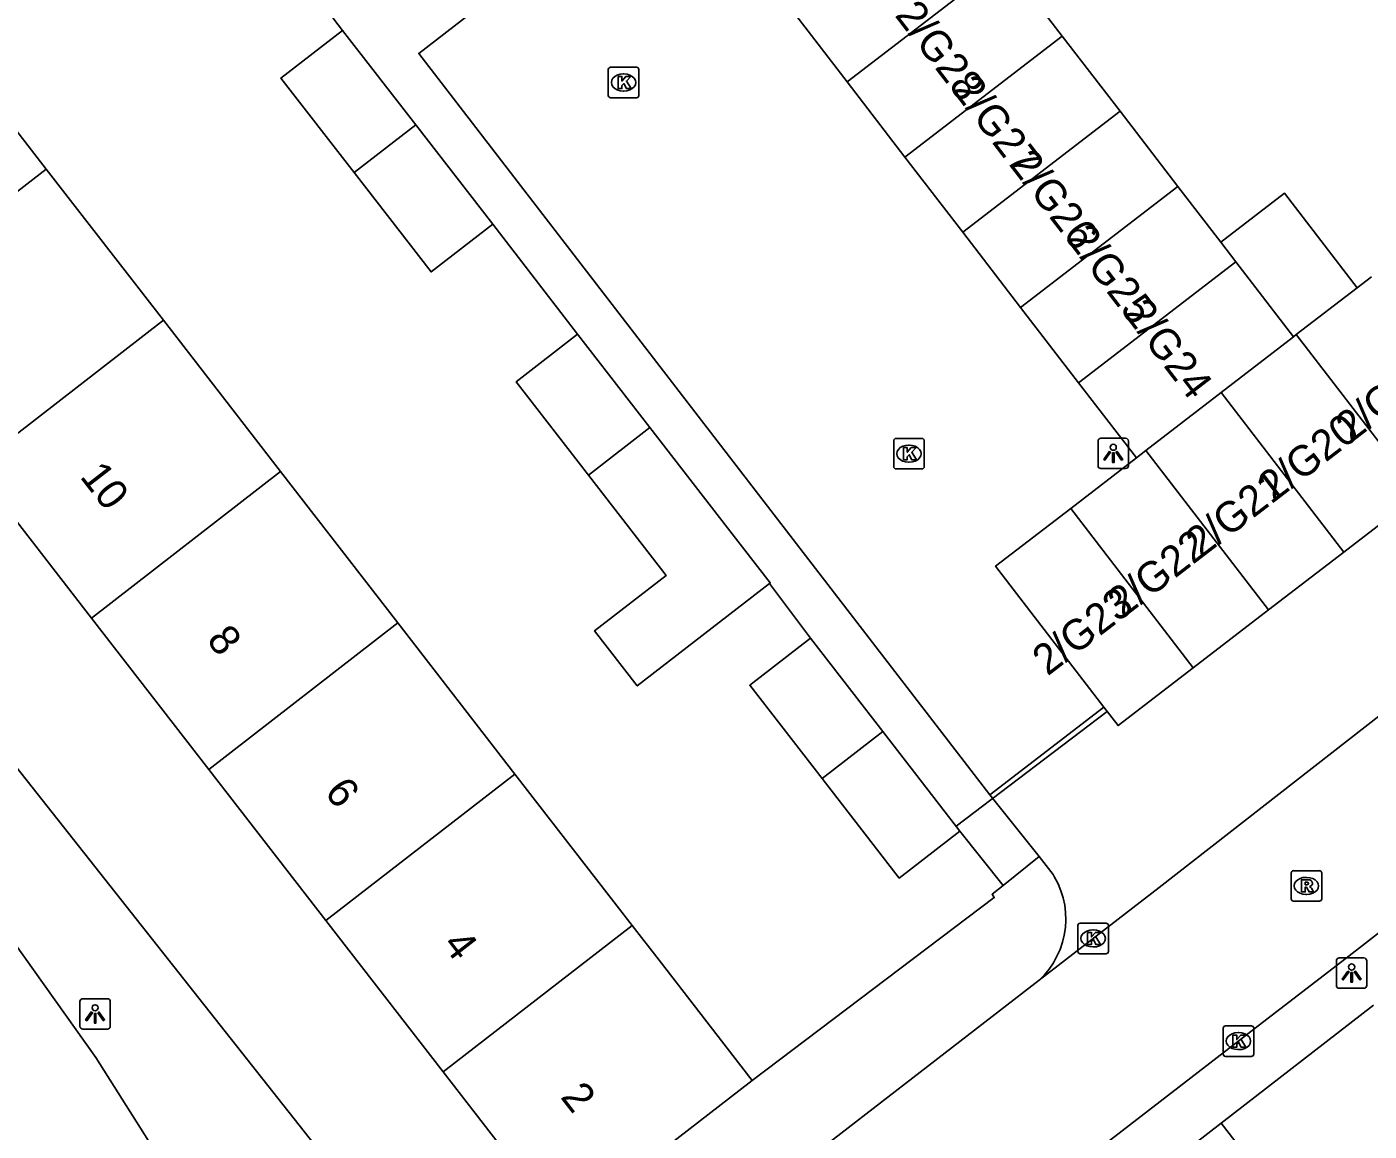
# Model space of a CAD drawing. Extents: x 159222 to 160346, y 381249 to 382166.
# Drawn here: x 159664.75 to 159708.81, y 381437.5 to 381473.76 of the extents above; entities that cross this region are included whole.
import ezdxf

# ---------------------------------------------------------------- set-up
doc = ezdxf.new("R2010")
doc.units = 0
for name, color, linetype in [('IMGEO_Hek', 7, 'Continuous'), ('IMGEO_Kolk', 7, 'Continuous'), ('IMGEO_Lichtpunt', 7, 'Continuous'), ('IMGEO_Muur', 7, 'Continuous'), ('IMGEO_Pand', 7, 'Continuous'), ('IMGEO_Pand_nummerreeks', 7, 'Continuous'), ('IMGEO_Rijbaan_lokaal_open', 7, 'Continuous'), ('IMGEO_Rioolput', 7, 'Continuous'), ('IMGEO_Voetpad_open', 7, 'Continuous')]:
    doc.layers.add(name, color=color, linetype=linetype)

msp = doc.modelspace()

# ---------------------------------------------------------------- linework, layer by layer
at = {"layer": 'IMGEO_Hek'}
msp.add_lwpolyline([(159695.255, 381447.512), (159700.218, 381451.279)], dxfattribs=at)
at = {"layer": 'IMGEO_Kolk'}
for p, q in [((159683.838, 381471.507), (159683.838, 381472.359)), ((159683.913, 381472.433), (159684.765, 381472.433)), ((159684.326, 381472.213), (159684.351, 381472.213)), ((159684.839, 381472.359), (159684.839, 381471.507)), ((159684.765, 381471.433), (159683.913, 381471.433)), ((159684.349, 381471.653), (159684.324, 381471.653)), ((159693.207, 381459.321), (159693.207, 381460.173)), ((159693.282, 381460.247), (159694.134, 381460.247)), ((159693.695, 381460.027), (159693.72, 381460.027)), ((159694.208, 381460.173), (159694.208, 381459.321)), ((159693.718, 381459.467), (159693.693, 381459.467)), ((159694.134, 381459.247), (159693.282, 381459.247)), ((159699.252, 381443.405), (159699.252, 381444.257)), ((159699.327, 381444.331), (159700.179, 381444.331)), ((159699.74, 381444.111), (159699.765, 381444.111)), ((159700.253, 381444.257), (159700.253, 381443.405)), ((159699.763, 381443.551), (159699.738, 381443.551)), ((159700.179, 381443.331), (159699.327, 381443.331)), ((159704.022, 381440.034), (159704.022, 381440.886)), ((159704.097, 381440.96), (159704.949, 381440.96)), ((159705.023, 381440.886), (159705.023, 381440.034)), ((159704.51, 381440.74), (159704.535, 381440.74)), ((159704.533, 381440.18), (159704.508, 381440.18)), ((159704.949, 381439.96), (159704.097, 381439.96))]:
    msp.add_line(p, q, dxfattribs=at)
for points in [[(159683.838, 381471.507), (159683.838, 381472.359)], [(159683.913, 381472.433), (159684.765, 381472.433)], [(159684.839, 381472.359), (159684.839, 381471.507)], [(159684.159, 381472.133), (159684.282, 381472.133), (159684.282, 381471.982), (159684.412, 381472.133), (159684.576, 381472.133), (159684.43, 381471.982), (159684.583, 381471.733), (159684.431, 381471.733), (159684.346, 381471.897), (159684.282, 381471.83), (159684.282, 381471.733), (159684.159, 381471.733), (159684.159, 381472.133)], [(159684.765, 381471.433), (159683.913, 381471.433)], [(159693.207, 381459.321), (159693.207, 381460.173)], [(159693.282, 381460.247), (159694.134, 381460.247)], [(159693.528, 381459.947), (159693.651, 381459.947), (159693.651, 381459.796), (159693.781, 381459.947), (159693.945, 381459.947), (159693.799, 381459.796), (159693.952, 381459.547), (159693.8, 381459.547), (159693.715, 381459.711), (159693.651, 381459.644), (159693.651, 381459.547), (159693.528, 381459.547), (159693.528, 381459.947)], [(159694.208, 381460.173), (159694.208, 381459.321)], [(159694.134, 381459.247), (159693.282, 381459.247)], [(159699.252, 381443.405), (159699.252, 381444.257)], [(159699.327, 381444.331), (159700.179, 381444.331)], [(159699.573, 381444.031), (159699.696, 381444.031), (159699.696, 381443.88), (159699.826, 381444.031), (159699.99, 381444.031), (159699.844, 381443.88), (159699.997, 381443.631), (159699.845, 381443.631), (159699.76, 381443.795), (159699.696, 381443.728), (159699.696, 381443.631), (159699.573, 381443.631), (159699.573, 381444.031)], [(159700.253, 381444.257), (159700.253, 381443.405)], [(159700.179, 381443.331), (159699.327, 381443.331)], [(159704.022, 381440.034), (159704.022, 381440.886)], [(159704.097, 381440.96), (159704.949, 381440.96)], [(159705.023, 381440.886), (159705.023, 381440.034)], [(159704.343, 381440.66), (159704.466, 381440.66), (159704.466, 381440.509), (159704.596, 381440.66), (159704.76, 381440.66), (159704.614, 381440.509), (159704.767, 381440.26), (159704.615, 381440.26), (159704.53, 381440.424), (159704.466, 381440.357), (159704.466, 381440.26), (159704.343, 381440.26), (159704.343, 381440.66)], [(159704.949, 381439.96), (159704.097, 381439.96)]]:
    msp.add_lwpolyline(points, dxfattribs=at)
for centre, start, end in [((159683.915, 381472.357), 91.552, 178.448), ((159683.915, 381472.357), 91.552, 178.448), ((159684.763, 381472.357), 1.552, 88.448), ((159684.763, 381472.357), 1.552, 88.448), ((159683.915, 381471.509), 181.552, 268.448), ((159683.915, 381471.509), 181.552, 268.448), ((159684.763, 381471.509), 271.552, 358.448), ((159684.763, 381471.509), 271.552, 358.448), ((159693.284, 381460.171), 91.552, 178.448), ((159693.284, 381460.171), 91.552, 178.448), ((159694.132, 381460.171), 1.552, 88.448), ((159694.132, 381460.171), 1.552, 88.448), ((159693.284, 381459.323), 181.552, 268.448), ((159693.284, 381459.323), 181.552, 268.448), ((159694.132, 381459.323), 271.552, 358.448), ((159694.132, 381459.323), 271.552, 358.448), ((159699.329, 381444.255), 91.552, 178.448), ((159699.329, 381444.255), 91.552, 178.448), ((159700.177, 381444.255), 1.552, 88.448), ((159700.177, 381444.255), 1.552, 88.448), ((159699.329, 381443.407), 181.552, 268.448), ((159699.329, 381443.407), 181.552, 268.448), ((159700.177, 381443.407), 271.552, 358.448), ((159700.177, 381443.407), 271.552, 358.448), ((159704.099, 381440.884), 91.552, 178.448), ((159704.099, 381440.884), 91.552, 178.448), ((159704.947, 381440.884), 1.552, 88.448), ((159704.947, 381440.884), 1.552, 88.448), ((159704.099, 381440.036), 181.552, 268.448), ((159704.099, 381440.036), 181.552, 268.448), ((159704.947, 381440.036), 271.552, 358.448), ((159704.947, 381440.036), 271.552, 358.448)]:
    msp.add_arc(centre, 0.0765, start, end, dxfattribs=at)
for centre, major_axis, ratio, start_param, end_param in [((159684.325, 381471.933), (-0.387, 0.002), 0.722429, 4.712389, 7.853982), ((159684.35, 381471.933), (-0.39, 0.002), 0.717154, 1.570796, 4.712389), ((159693.694, 381459.747), (-0.387, 0.002), 0.722429, 4.712389, 7.853982), ((159693.719, 381459.747), (-0.39, 0.002), 0.717154, 1.570796, 4.712389), ((159699.739, 381443.831), (-0.387, 0.002), 0.722429, 4.712389, 7.853982), ((159699.764, 381443.831), (-0.39, 0.002), 0.717154, 1.570796, 4.712389), ((159704.509, 381440.46), (-0.387, 0.002), 0.722429, 4.712389, 7.853982), ((159704.534, 381440.46), (-0.39, 0.002), 0.717154, 1.570796, 4.712389)]:
    msp.add_ellipse(centre, major_axis=major_axis, ratio=ratio, start_param=start_param, end_param=end_param, dxfattribs=at)
at = {"layer": 'IMGEO_Lichtpunt'}
for p, q in [((159699.915, 381460.16), (159699.915, 381459.353)), ((159699.915, 381460.16), (159699.915, 381459.353)), ((159700.817, 381460.255), (159700.009, 381460.255)), ((159700.817, 381460.255), (159700.009, 381460.255)), ((159700.911, 381459.353), (159700.911, 381460.16)), ((159700.911, 381459.353), (159700.911, 381460.16)), ((159700.009, 381459.259), (159700.817, 381459.259)), ((159700.009, 381459.259), (159700.817, 381459.259)), ((159707.74, 381443.096), (159707.74, 381442.289)), ((159707.74, 381443.096), (159707.74, 381442.289)), ((159708.642, 381443.191), (159707.834, 381443.191)), ((159708.642, 381443.191), (159707.834, 381443.191)), ((159708.736, 381442.289), (159708.736, 381443.096)), ((159708.736, 381442.289), (159708.736, 381443.096)), ((159707.834, 381442.195), (159708.642, 381442.195)), ((159707.834, 381442.195), (159708.642, 381442.195)), ((159666.493, 381441.756), (159666.493, 381440.949)), ((159666.493, 381441.756), (159666.493, 381440.949)), ((159667.395, 381441.851), (159666.587, 381441.851)), ((159667.395, 381441.851), (159666.587, 381441.851)), ((159667.489, 381440.949), (159667.489, 381441.756)), ((159667.489, 381440.949), (159667.489, 381441.756)), ((159666.587, 381440.855), (159667.395, 381440.855)), ((159666.587, 381440.855), (159667.395, 381440.855))]:
    msp.add_line(p, q, dxfattribs=at)
for points in [[(159700.289, 381459.824), (159700.328, 381459.796), (159700.14, 381459.534), (159700.102, 381459.561), (159700.289, 381459.824)], [(159700.501, 381459.796), (159700.539, 381459.823), (159700.726, 381459.561), (159700.687, 381459.533), (159700.501, 381459.796)], [(159700.391, 381459.776), (159700.438, 381459.776), (159700.438, 381459.454), (159700.391, 381459.454), (159700.391, 381459.776)], [(159708.114, 381442.76), (159708.153, 381442.732), (159707.965, 381442.47), (159707.927, 381442.497), (159708.114, 381442.76)], [(159708.216, 381442.712), (159708.263, 381442.712), (159708.263, 381442.39), (159708.216, 381442.39), (159708.216, 381442.712)], [(159708.326, 381442.732), (159708.364, 381442.759), (159708.551, 381442.497), (159708.512, 381442.469), (159708.326, 381442.732)], [(159666.867, 381441.42), (159666.906, 381441.392), (159666.718, 381441.13), (159666.68, 381441.157), (159666.867, 381441.42)], [(159666.969, 381441.372), (159667.016, 381441.372), (159667.016, 381441.05), (159666.969, 381441.05), (159666.969, 381441.372)], [(159667.079, 381441.392), (159667.117, 381441.419), (159667.304, 381441.157), (159667.265, 381441.129), (159667.079, 381441.392)]]:
    msp.add_lwpolyline(points, dxfattribs=at)
for centre in [(159700.414, 381459.958), (159708.239, 381442.894), (159666.992, 381441.554)]:
    msp.add_circle(centre, 0.0994, dxfattribs=at)
for centre, start, end in [((159700.009, 381460.16), 90, 180), ((159700.009, 381460.16), 90, 180), ((159700.817, 381460.16), 0, 90), ((159700.817, 381460.16), 0, 90), ((159700.009, 381459.353), 180, 270), ((159700.009, 381459.353), 180, 270), ((159700.817, 381459.353), 270, 0), ((159700.817, 381459.353), 270, 360), ((159707.834, 381443.096), 90, 180), ((159707.834, 381443.096), 90, 180), ((159708.642, 381443.096), 0, 90), ((159708.642, 381443.096), 0, 90), ((159707.834, 381442.289), 180, 270), ((159707.834, 381442.289), 180, 270), ((159708.642, 381442.289), 270, 0), ((159708.642, 381442.289), 270, 360), ((159666.587, 381441.756), 90, 180), ((159666.587, 381441.756), 90, 180), ((159667.395, 381441.756), 0, 90), ((159667.395, 381441.756), 0, 90), ((159666.587, 381440.949), 180, 270), ((159666.587, 381440.949), 180, 270), ((159667.395, 381440.949), 270, 0), ((159667.395, 381440.949), 270, 360)]:
    msp.add_arc(centre, 0.0946, start, end, dxfattribs=at)
at = {"layer": 'IMGEO_Muur'}
msp.add_lwpolyline([(159688.565, 381439.165), (159696.508, 381445.174)], dxfattribs=at)
at = {"layer": 'IMGEO_Pand'}
for points in [[(159691.675, 381471.957), (159696.839, 381475.928)], [(159696.839, 381475.928), (159698.738, 381473.458)], [(159691.675, 381471.957), (159689.776, 381474.427)], [(159661.532, 381474.067), (159665.385, 381469.092)], [(159675.494, 381468.977), (159673.092, 381472.078), (159675.115, 381473.645)], [(159675.115, 381473.645), (159677.516, 381470.544)], [(159698.738, 381473.458), (159693.574, 381469.487)], [(159698.738, 381473.458), (159700.637, 381470.988)], [(159693.574, 381469.487), (159691.675, 381471.957)], [(159700.637, 381470.988), (159695.473, 381467.017)], [(159700.637, 381470.988), (159702.537, 381468.518)], [(159677.516, 381470.544), (159675.494, 381468.977)], [(159677.516, 381470.544), (159680.043, 381467.282)], [(159659.178, 381464.284), (159665.385, 381469.092)], [(159665.385, 381469.092), (159669.232, 381464.125)], [(159695.473, 381467.017), (159693.574, 381469.487)], [(159680.043, 381467.282), (159678.02, 381465.715), (159675.494, 381468.977)], [(159702.537, 381468.518), (159697.372, 381464.547)], [(159702.537, 381468.518), (159703.945, 381466.687)], [(159708.422, 381465.195), (159706.038, 381468.296), (159703.945, 381466.687)], [(159697.372, 381464.547), (159695.473, 381467.017)], [(159703.945, 381466.687), (159704.436, 381466.048)], [(159699.272, 381462.077), (159704.436, 381466.048)], [(159704.436, 381466.048), (159706.329, 381463.586)], [(159708.422, 381465.195), (159708.891, 381465.556)], [(159706.421, 381463.657), (159708.422, 381465.195)], [(159697.372, 381464.547), (159699.272, 381462.077)], [(159669.232, 381464.125), (159663.026, 381459.316)], [(159669.232, 381464.125), (159673.08, 381459.157)], [(159683.188, 381459.042), (159680.814, 381462.108), (159682.83, 381463.669)], [(159682.83, 381463.669), (159685.204, 381460.604)], [(159703.954, 381461.754), (159706.329, 381463.586)], [(159706.329, 381463.586), (159706.421, 381463.657)], [(159706.421, 381463.657), (159710.45, 381458.418)], [(159699.272, 381462.077), (159701.171, 381459.607)], [(159703.954, 381461.754), (159701.487, 381459.851)], [(159707.98, 381456.518), (159703.954, 381461.754)], [(159685.204, 381460.604), (159683.188, 381459.042)], [(159685.204, 381460.604), (159687.754, 381457.311), (159689.154, 381455.503), (159689.126, 381455.481)], [(159701.171, 381459.607), (159701.487, 381459.851)], [(159701.487, 381459.851), (159705.51, 381454.619)], [(159701.171, 381459.607), (159699.018, 381457.951)], [(159666.873, 381454.35), (159663.026, 381459.316)], [(159666.873, 381454.35), (159673.08, 381459.157)], [(159673.08, 381459.157), (159676.927, 381454.191)], [(159689.126, 381455.481), (159684.79, 381452.124), (159683.39, 381453.932), (159685.738, 381455.75), (159683.188, 381459.042)], [(159710.45, 381458.418), (159707.98, 381456.518)], [(159699.018, 381457.951), (159696.548, 381456.052), (159700.107, 381451.423)], [(159703.04, 381452.72), (159699.018, 381457.951)], [(159707.98, 381456.518), (159705.51, 381454.619)], [(159705.51, 381454.619), (159703.04, 381452.72)], [(159670.72, 381449.382), (159666.873, 381454.35)], [(159670.72, 381449.382), (159676.927, 381454.191)], [(159676.927, 381454.191), (159680.774, 381449.223)], [(159690.855, 381449.082), (159688.482, 381452.146), (159690.472, 381453.687)], [(159690.472, 381453.687), (159692.845, 381450.623)], [(159703.04, 381452.72), (159700.57, 381450.821), (159700.107, 381451.423)], [(159690.855, 381449.082), (159692.845, 381450.623)], [(159692.845, 381450.623), (159695.378, 381447.353)], [(159674.568, 381444.415), (159670.72, 381449.382)], [(159680.774, 381449.223), (159674.568, 381444.415)], [(159680.774, 381449.223), (159684.622, 381444.255)], [(159695.378, 381447.353), (159693.388, 381445.811), (159690.855, 381449.082)], [(159674.568, 381444.415), (159678.415, 381439.448)], [(159678.415, 381439.448), (159684.622, 381444.255)], [(159684.622, 381444.255), (159685.503, 381443.118), (159688.565, 381439.165)], [(159703.954, 381437.761), (159708.96, 381441.635)], [(159682.358, 381434.357), (159678.415, 381439.448)], [(159688.565, 381439.165), (159682.358, 381434.357)], [(159701.424, 381435.803), (159703.954, 381437.761)], [(159703.954, 381437.761), (159708.444, 381431.965)]]:
    msp.add_lwpolyline(points, dxfattribs=at)
at = {"layer": 'IMGEO_Rijbaan_lokaal_open'}
for points in [[(159766.186, 381488.065), (159764.131, 381486.626), (159751.301, 381476.717), (159744.553, 381471.43), (159742.623, 381469.918), (159739.562, 381467.58), (159734.756, 381463.908), (159734.716, 381463.878), (159732.148, 381461.916), (159729.658, 381459.972), (159727.311, 381458.139), (159725.019, 381456.349), (159718.247, 381451.061), (159710.157, 381444.811), (159708.054, 381443.186), (159705.454, 381441.178), (159700.32, 381437.219), (159693.644, 381432.07), (159691.194, 381430.18), (159689.16, 381428.611), (159683.372, 381424.074), (159680.529, 381421.765)], [(159697.98, 381442.46), (159701.918, 381445.502), (159718.274, 381458.259), (159737.837, 381473.24), (159748.29, 381481.298)], [(159700.107, 381451.423), (159696.363, 381448.545)], [(159697.986, 381446.516), (159696.363, 381448.545)], [(159661.967, 381447.007), (159667.02, 381439.927), (159671.548, 381432.756)], [(159697.986, 381446.516), (159698.438, 381445.932), (159698.49, 381445.846), (159698.603, 381445.627), (159698.696, 381445.399), (159698.768, 381445.164), (159698.819, 381444.923), (159698.848, 381444.678), (159698.855, 381444.432), (159698.841, 381444.186), (159698.804, 381443.943), (159698.746, 381443.704), (159698.666, 381443.47), (159698.566, 381443.245), (159698.447, 381443.03), (159698.308, 381442.826), (159698.152, 381442.636), (159697.98, 381442.46)], [(159680.565, 381429.027), (159688.867, 381435.418), (159697.98, 381442.46)]]:
    msp.add_lwpolyline(points, dxfattribs=at)
at = {"layer": 'IMGEO_Rioolput'}
for p, q in [((159706.254, 381445.13), (159706.254, 381445.982)), ((159706.329, 381446.056), (159707.181, 381446.056)), ((159706.742, 381445.836), (159706.767, 381445.836)), ((159707.255, 381445.982), (159707.255, 381445.13)), ((159707.181, 381445.056), (159706.329, 381445.056)), ((159706.765, 381445.276), (159706.74, 381445.276))]:
    msp.add_line(p, q, dxfattribs=at)
for points in [[(159706.254, 381445.13), (159706.254, 381445.982)], [(159706.329, 381446.056), (159707.181, 381446.056)], [(159706.843, 381445.754), (159706.591, 381445.756), (159706.591, 381445.356)], [(159707.255, 381445.982), (159707.255, 381445.13)], [(159706.591, 381445.356), (159706.715, 381445.356), (159706.715, 381445.518), (159706.726, 381445.518)], [(159706.769, 381445.675), (159706.715, 381445.675), (159706.715, 381445.594)], [(159706.715, 381445.594), (159706.767, 381445.594)], [(159706.773, 381445.489), (159706.844, 381445.356), (159706.984, 381445.356), (159706.919, 381445.482)], [(159707.181, 381445.056), (159706.329, 381445.056)]]:
    msp.add_lwpolyline(points, dxfattribs=at)
for centre, radius, start, end in [((159706.331, 381445.98), 0.0765, 91.552, 178.448), ((159706.331, 381445.98), 0.0765, 91.552, 178.448), ((159706.842, 381445.644), 0.109, 350.3612, 89.416), ((159707.179, 381445.98), 0.0765, 1.552, 88.448), ((159707.179, 381445.98), 0.0765, 1.552, 88.448), ((159706.725, 381445.465), 0.0533, 26.0293, 88.6989), ((159706.751, 381445.783), 0.19, 274.7715, 282.9687), ((159706.775, 381445.579), 0.0964, 77.0061, 93.1865), ((159706.789, 381445.636), 0.0378, 276.6634, 79.6772), ((159706.84, 381445.644), 0.112, 277.5842, 350.9817), ((159706.824, 381445.429), 0.108, 29.5134, 73.7905), ((159706.331, 381445.132), 0.0765, 181.552, 268.448), ((159706.331, 381445.132), 0.0765, 181.552, 268.448), ((159707.179, 381445.132), 0.0765, 271.552, 358.448), ((159707.179, 381445.132), 0.0765, 271.552, 358.448)]:
    msp.add_arc(centre, radius, start, end, dxfattribs=at)
for centre, major_axis, ratio, start_param, end_param in [((159706.741, 381445.556), (-0.387, 0.002), 0.722429, 4.712389, 7.853982), ((159706.766, 381445.556), (-0.39, 0.002), 0.717154, 1.570796, 4.712389)]:
    msp.add_ellipse(centre, major_axis=major_axis, ratio=ratio, start_param=start_param, end_param=end_param, dxfattribs=at)
at = {"layer": 'IMGEO_Voetpad_open'}
for points in [[(159623.993, 381498.112), (159645.679, 381472.593), (159658.538, 381456.878), (159678.665, 381431.396)], [(159665.99, 381485.608), (159675.115, 381473.645)], [(159696.363, 381448.545), (159677.614, 381472.891), (159685.977, 381479.367)], [(159680.043, 381467.282), (159682.83, 381463.669)], [(159689.126, 381455.481), (159690.472, 381453.687)], [(159695.378, 381447.353), (159696.797, 381445.57)], [(159696.797, 381445.57), (159697.986, 381446.516)], [(159688.565, 381439.165), (159696.508, 381445.174), (159696.438, 381445.284), (159696.797, 381445.57)]]:
    msp.add_lwpolyline(points, dxfattribs=at)

# ---------------------------------------------------------------- texts
at = {"layer": 'IMGEO_Pand_nummerreeks'}
for s, rotation, p in [('2/G28', 307.4879, (159693.219, 381474.136)), ('2/G27', 307.4879, (159695.094, 381471.69)), ('2/G26', 307.4879, (159696.972, 381469.243)), ('2/G25', 307.4884, (159698.849, 381466.795)), ('2/G24', 307.4879, (159700.727, 381464.347)), ('2/G19', 37.5688, (159708.214, 381460.085)), ('2/G20', 37.5686, (159705.675, 381458.132)), ('10', 307.7598, (159666.466, 381458.99)), ('2/G21', 37.5686, (159703.289, 381456.296)), ('2/G22', 37.5686, (159700.725, 381454.324)), ('2/G23', 37.5688, (159698.258, 381452.427)), ('8', 307.7598, (159670.624, 381453.623)), ('6', 307.7598, (159674.495, 381448.624)), ('4', 307.7598, (159678.37, 381443.621)), ('2', 307.7598, (159682.243, 381438.62))]:
    msp.add_text(s, height=1, rotation=rotation, dxfattribs=at).set_placement(p)

doc.saveas('drawing.dxf')
